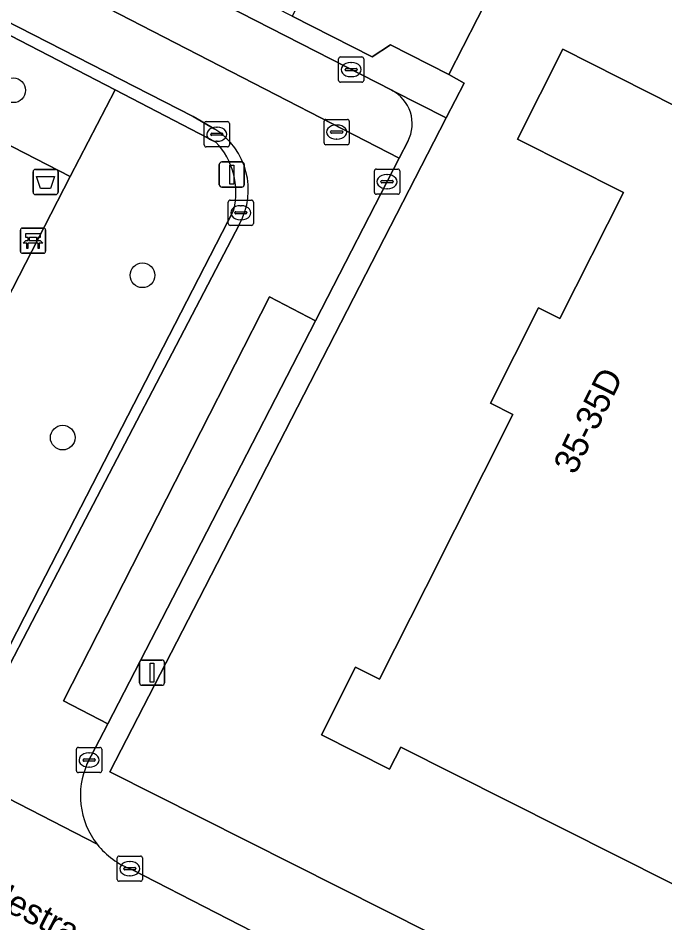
# Model space of a CAD drawing. Extents: x 160349 to 161355, y 381727 to 382854.
# Drawn here: x 161136.94 to 161162.58, y 382486.7 to 382522.56 of the extents above; entities that cross this region are included whole.
import ezdxf

# ---------------------------------------------------------------- set-up
doc = ezdxf.new("R2010")
doc.units = 0
for name, color, linetype in [('IMGEO_Afvalbak', 7, 'Continuous'), ('IMGEO_Bank', 7, 'Continuous'), ('IMGEO_Boom', 7, 'Continuous'), ('IMGEO_Erf', 7, 'Continuous'), ('IMGEO_Groenvoorziening', 7, 'Continuous'), ('IMGEO_Kolk', 7, 'Continuous'), ('IMGEO_Lichtmast', 7, 'Continuous'), ('IMGEO_Openbare_ruimte_label', 7, 'Continuous'), ('IMGEO_Pand', 7, 'Continuous'), ('IMGEO_Pand_nummerreeks', 7, 'Continuous'), ('IMGEO_Parkeervlak_open', 7, 'Continuous'), ('IMGEO_Rijbaan_lokaal_open', 7, 'Continuous'), ('IMGEO_Rioolput', 7, 'Continuous'), ('IMGEO_Voetpad_open', 7, 'Continuous')]:
    doc.layers.add(name, color=color, linetype=linetype)

msp = doc.modelspace()

# ---------------------------------------------------------------- linework, layer by layer
at = {"layer": 'IMGEO_Afvalbak'}
for p, q in [((161137.537, 382515.668), (161137.537, 382516.468)), ((161137.537, 382516.468), (161137.537, 382515.668)), ((161137.637, 382516.568), (161138.427, 382516.568)), ((161138.427, 382516.568), (161137.637, 382516.568)), ((161138.527, 382516.468), (161138.527, 382515.668)), ((161138.527, 382515.668), (161138.527, 382516.468)), ((161138.427, 382515.568), (161137.637, 382515.568)), ((161137.637, 382515.568), (161138.427, 382515.568))]:
    msp.add_line(p, q, dxfattribs=at)
msp.add_lwpolyline([(161137.68, 382516.282), (161138.384, 382516.282), (161138.235, 382515.812), (161137.829, 382515.812), (161137.68, 382516.282)], dxfattribs=at)
for centre, start, end in [((161137.637, 382516.468), 90, 180), ((161137.637, 382516.468), 90, 180), ((161138.427, 382516.468), 0, 90), ((161138.427, 382516.468), 360, 90), ((161137.637, 382515.668), 180, 270), ((161137.637, 382515.668), 180, 270), ((161138.427, 382515.668), 270, 0), ((161138.427, 382515.668), 270, 0)]:
    msp.add_arc(centre, 0.1, start, end, dxfattribs=at)
at = {"layer": 'IMGEO_Bank'}
for p, q in [((161137.035, 382513.318), (161137.035, 382514.159)), ((161137.035, 382514.159), (161137.035, 382513.318)), ((161137.11, 382514.243), (161137.951, 382514.243)), ((161137.951, 382514.243), (161137.11, 382514.243)), ((161138.035, 382514.168), (161138.035, 382513.327)), ((161138.035, 382513.327), (161138.035, 382514.168)), ((161137.344, 382513.749), (161137.344, 382513.855)), ((161137.388, 382513.855), (161137.388, 382513.749)), ((161137.676, 382513.861), (161137.394, 382513.861)), ((161137.394, 382513.743), (161137.676, 382513.743)), ((161137.682, 382513.749), (161137.682, 382513.855)), ((161137.726, 382513.855), (161137.726, 382513.749)), ((161137.732, 382513.641), (161137.339, 382513.641)), ((161137.96, 382513.243), (161137.119, 382513.243)), ((161137.119, 382513.243), (161137.96, 382513.243))]:
    msp.add_line(p, q, dxfattribs=at)
for points in [[(161137.282, 382513.641), (161137.14, 382513.641), (161137.252, 382513.743), (161137.338, 382513.743)], [(161137.338, 382513.861), (161137.252, 382513.861), (161137.252, 382514.022), (161137.815, 382514.022), (161137.815, 382513.861), (161137.732, 382513.861)], [(161137.732, 382513.743), (161137.815, 382513.743), (161137.927, 382513.641), (161137.788, 382513.641)], [(161137.332, 382513.634), (161137.332, 382513.427), (161137.289, 382513.427), (161137.289, 382513.634)], [(161137.782, 382513.634), (161137.782, 382513.427), (161137.738, 382513.427), (161137.738, 382513.634)]]:
    msp.add_lwpolyline(points, dxfattribs=at)
for centre, radius, start, end in [((161137.113, 382514.165), 0.0779, 92.4484, 184.2845), ((161137.113, 382514.165), 0.0779, 92.4484, 184.2845), ((161137.957, 382514.165), 0.0779, 2.4484, 94.2845), ((161137.957, 382514.165), 0.0779, 2.4484, 94.2845), ((161137.337, 382513.854), 0.00671, 2.8957, 87.1043), ((161137.337, 382513.75), 0.00671, 272.8957, 357.1043), ((161137.394, 382513.854), 0.00671, 92.8957, 177.1043), ((161137.394, 382513.75), 0.00671, 182.8957, 267.1043), ((161137.676, 382513.854), 0.00671, 2.8957, 87.1043), ((161137.676, 382513.75), 0.00671, 272.8957, 357.1043), ((161137.733, 382513.854), 0.00671, 92.8957, 177.1043), ((161137.733, 382513.75), 0.00671, 182.8957, 267.1043), ((161137.282, 382513.634), 0.00671, 2.8957, 87.1043), ((161137.339, 382513.634), 0.00671, 92.8957, 177.1043), ((161137.731, 382513.634), 0.00671, 2.8957, 87.1043), ((161137.788, 382513.634), 0.00671, 92.8957, 177.1043), ((161137.113, 382513.321), 0.0779, 182.4484, 274.2845), ((161137.113, 382513.321), 0.0779, 182.4484, 274.2845), ((161137.957, 382513.321), 0.0779, 272.4484, 4.2845), ((161137.957, 382513.321), 0.0779, 272.4484, 4.2845)]:
    msp.add_arc(centre, radius, start, end, dxfattribs=at)
at = {"layer": 'IMGEO_Boom'}
for centre in [(161136.751, 382519.701), (161141.875, 382512.369), (161138.714, 382505.936)]:
    msp.add_circle(centre, 0.489, dxfattribs=at)
at = {"layer": 'IMGEO_Erf'}
for points in [[(161164.985, 382534.505), (161160.156, 382527.59), (161158.232, 382528.578), (161156.291, 382524.776), (161154.017, 382520.322), (161154.621, 382519.985), (161153.914, 382518.611), (161144.343, 382500), (161140.585, 382492.693), (161185.947, 382469.846)], [(161164.911, 382487.226), (161152.114, 382493.671), (161151.67, 382492.791), (161148.972, 382494.15), (161150.325, 382496.837), (161151.271, 382496.36), (161153.105, 382500), (161156.555, 382506.85), (161155.668, 382507.296), (161157.573, 382511.077), (161158.418, 382510.651), (161160.937, 382515.652), (161156.742, 382517.765), (161158.536, 382521.326), (161163.002, 382519.077)]]:
    msp.add_lwpolyline(points, dxfattribs=at)
at = {"layer": 'IMGEO_Groenvoorziening'}
msp.add_lwpolyline([(161140.788, 382519.72), (161136.269, 382522.061), (161135.246, 382520.123), (161134.452, 382518.62), (161139.008, 382516.279)], close=True, dxfattribs=at)
msp.add_lwpolyline([(161144.784, 382517.649), (161140.788, 382519.72), (161139.008, 382516.279), (161130.63, 382500), (161129.715, 382498.223), (161133.589, 382496.234), (161135.382, 382495.314), (161137.794, 382500), (161145.497, 382514.965)], dxfattribs=at)
msp.add_arc((161142.658, 382515.648), 2.92, 346.4821, 43.2718, dxfattribs=at)
at = {"layer": 'IMGEO_Kolk'}
for p, q in [((161149.647, 382520.096), (161149.647, 382520.948)), ((161149.722, 382521.022), (161150.574, 382521.022)), ((161150.648, 382520.948), (161150.648, 382520.096)), ((161149.949, 382520.565), (161150.347, 382520.565)), ((161150.135, 382520.802), (161150.16, 382520.802)), ((161149.906, 382520.516), (161149.906, 382520.528)), ((161150.344, 382520.479), (161149.946, 382520.479)), ((161150.158, 382520.242), (161150.133, 382520.242)), ((161150.39, 382520.528), (161150.39, 382520.516)), ((161150.574, 382520.022), (161149.722, 382520.022)), ((161144.32, 382517.534), (161144.32, 382518.386)), ((161144.395, 382518.46), (161145.247, 382518.46)), ((161145.321, 382518.386), (161145.321, 382517.534)), ((161144.808, 382518.24), (161144.833, 382518.24)), ((161144.579, 382517.954), (161144.579, 382517.966)), ((161145.017, 382517.917), (161144.619, 382517.917)), ((161144.622, 382518.003), (161145.02, 382518.003)), ((161144.831, 382517.68), (161144.806, 382517.68)), ((161145.063, 382517.966), (161145.063, 382517.954)), ((161145.247, 382517.46), (161144.395, 382517.46)), ((161151.07, 382515.654), (161151.07, 382516.506)), ((161151.145, 382516.58), (161151.997, 382516.58)), ((161151.558, 382516.36), (161151.583, 382516.36)), ((161152.071, 382516.506), (161152.071, 382515.654)), ((161151.329, 382516.074), (161151.329, 382516.086)), ((161151.767, 382516.037), (161151.369, 382516.037)), ((161151.372, 382516.123), (161151.77, 382516.123)), ((161151.813, 382516.086), (161151.813, 382516.074)), ((161151.997, 382515.58), (161151.145, 382515.58)), ((161151.581, 382515.8), (161151.556, 382515.8)), ((161145.273, 382514.421), (161145.273, 382515.273)), ((161145.348, 382515.347), (161146.2, 382515.347)), ((161146.274, 382515.273), (161146.274, 382514.421)), ((161145.532, 382514.841), (161145.532, 382514.853)), ((161145.97, 382514.804), (161145.572, 382514.804)), ((161145.575, 382514.89), (161145.973, 382514.89)), ((161145.761, 382515.127), (161145.786, 382515.127)), ((161146.016, 382514.853), (161146.016, 382514.841)), ((161145.784, 382514.567), (161145.759, 382514.567)), ((161146.2, 382514.347), (161145.348, 382514.347)), ((161139.334, 382493.656), (161140.186, 382493.656)), ((161139.259, 382492.73), (161139.259, 382493.582)), ((161139.747, 382493.436), (161139.772, 382493.436)), ((161140.26, 382493.582), (161140.26, 382492.73)), ((161139.518, 382493.15), (161139.518, 382493.162)), ((161139.956, 382493.113), (161139.558, 382493.113)), ((161139.561, 382493.199), (161139.959, 382493.199)), ((161140.002, 382493.162), (161140.002, 382493.15)), ((161140.186, 382492.656), (161139.334, 382492.656)), ((161139.77, 382492.876), (161139.745, 382492.876)), ((161140.947, 382489.349), (161141.799, 382489.349)), ((161140.872, 382488.423), (161140.872, 382489.275)), ((161141.36, 382489.129), (161141.385, 382489.129)), ((161141.873, 382489.275), (161141.873, 382488.423)), ((161141.131, 382488.843), (161141.131, 382488.855)), ((161141.569, 382488.806), (161141.171, 382488.806)), ((161141.174, 382488.892), (161141.572, 382488.892)), ((161141.615, 382488.855), (161141.615, 382488.843)), ((161141.799, 382488.349), (161140.947, 382488.349)), ((161141.383, 382488.569), (161141.358, 382488.569))]:
    msp.add_line(p, q, dxfattribs=at)
for points in [[(161149.647, 382520.096), (161149.647, 382520.948)], [(161149.722, 382521.022), (161150.574, 382521.022)], [(161150.648, 382520.948), (161150.648, 382520.096)], [(161150.574, 382520.022), (161149.722, 382520.022)], [(161144.32, 382517.534), (161144.32, 382518.386)], [(161144.395, 382518.46), (161145.247, 382518.46)], [(161145.321, 382518.386), (161145.321, 382517.534)], [(161145.247, 382517.46), (161144.395, 382517.46)], [(161151.07, 382515.654), (161151.07, 382516.506)], [(161151.145, 382516.58), (161151.997, 382516.58)], [(161152.071, 382516.506), (161152.071, 382515.654)], [(161151.997, 382515.58), (161151.145, 382515.58)], [(161145.273, 382514.421), (161145.273, 382515.273)], [(161145.348, 382515.347), (161146.2, 382515.347)], [(161146.274, 382515.273), (161146.274, 382514.421)], [(161146.2, 382514.347), (161145.348, 382514.347)], [(161139.334, 382493.656), (161140.186, 382493.656)], [(161139.259, 382492.73), (161139.259, 382493.582)], [(161140.26, 382493.582), (161140.26, 382492.73)], [(161140.186, 382492.656), (161139.334, 382492.656)], [(161140.947, 382489.349), (161141.799, 382489.349)], [(161140.872, 382488.423), (161140.872, 382489.275)], [(161141.873, 382489.275), (161141.873, 382488.423)], [(161141.799, 382488.349), (161140.947, 382488.349)]]:
    msp.add_lwpolyline(points, dxfattribs=at)
for centre, radius, start, end in [((161149.724, 382520.946), 0.0765, 91.552, 178.448), ((161149.724, 382520.946), 0.0765, 91.552, 178.448), ((161150.572, 382520.946), 0.0765, 1.552, 88.448), ((161150.572, 382520.946), 0.0765, 1.552, 88.448), ((161149.946, 382520.525), 0.0403, 85.8775, 175.7526), ((161150.351, 382520.527), 0.0386, 1.7309, 96.639), ((161149.943, 382520.515), 0.0366, 178.938, 274.7102), ((161150.347, 382520.522), 0.043, 264.8664, 352.4533), ((161149.724, 382520.098), 0.0765, 181.552, 268.448), ((161149.724, 382520.098), 0.0765, 181.552, 268.448), ((161150.572, 382520.098), 0.0765, 271.552, 358.448), ((161150.572, 382520.098), 0.0765, 271.552, 358.448), ((161144.397, 382518.384), 0.0765, 91.552, 178.448), ((161144.397, 382518.384), 0.0765, 91.552, 178.448), ((161145.245, 382518.384), 0.0765, 1.552, 88.448), ((161145.245, 382518.384), 0.0765, 1.552, 88.448), ((161144.619, 382517.963), 0.0403, 85.8775, 175.7526), ((161144.616, 382517.953), 0.0366, 178.938, 274.7102), ((161145.02, 382517.96), 0.043, 264.8664, 352.4533), ((161145.024, 382517.965), 0.0386, 1.7309, 96.639), ((161144.397, 382517.536), 0.0765, 181.552, 268.448), ((161144.397, 382517.536), 0.0765, 181.552, 268.448), ((161145.245, 382517.536), 0.0765, 271.552, 358.448), ((161145.245, 382517.536), 0.0765, 271.552, 358.448), ((161151.147, 382516.504), 0.0765, 91.552, 178.448), ((161151.147, 382516.504), 0.0765, 91.552, 178.448), ((161151.995, 382516.504), 0.0765, 1.552, 88.448), ((161151.995, 382516.504), 0.0765, 1.552, 88.448), ((161151.369, 382516.083), 0.0403, 85.8775, 175.7526), ((161151.366, 382516.073), 0.0366, 178.938, 274.7102), ((161151.77, 382516.08), 0.043, 264.8664, 352.4533), ((161151.774, 382516.085), 0.0386, 1.7309, 96.639), ((161151.147, 382515.656), 0.0765, 181.552, 268.448), ((161151.147, 382515.656), 0.0765, 181.552, 268.448), ((161151.995, 382515.656), 0.0765, 271.552, 358.448), ((161151.995, 382515.656), 0.0765, 271.552, 358.448), ((161145.35, 382515.271), 0.0765, 91.552, 178.448), ((161145.35, 382515.271), 0.0765, 91.552, 178.448), ((161146.198, 382515.271), 0.0765, 1.552, 88.448), ((161146.198, 382515.271), 0.0765, 1.552, 88.448), ((161145.572, 382514.85), 0.0403, 85.8775, 175.7526), ((161145.569, 382514.84), 0.0366, 178.938, 274.7102), ((161145.973, 382514.847), 0.043, 264.8664, 352.4533), ((161145.977, 382514.852), 0.0386, 1.7309, 96.639), ((161145.35, 382514.423), 0.0765, 181.552, 268.448), ((161145.35, 382514.423), 0.0765, 181.552, 268.448), ((161146.198, 382514.423), 0.0765, 271.552, 358.448), ((161146.198, 382514.423), 0.0765, 271.552, 358.448), ((161139.336, 382493.58), 0.0765, 91.552, 178.448), ((161139.336, 382493.58), 0.0765, 91.552, 178.448), ((161140.184, 382493.58), 0.0765, 1.552, 88.448), ((161140.184, 382493.58), 0.0765, 1.552, 88.448), ((161139.558, 382493.159), 0.0403, 85.8775, 175.7526), ((161139.555, 382493.149), 0.0366, 178.938, 274.7102), ((161139.959, 382493.156), 0.043, 264.8664, 352.4533), ((161139.963, 382493.161), 0.0386, 1.7309, 96.639), ((161139.336, 382492.732), 0.0765, 181.552, 268.448), ((161139.336, 382492.732), 0.0765, 181.552, 268.448), ((161140.184, 382492.732), 0.0765, 271.552, 358.448), ((161140.184, 382492.732), 0.0765, 271.552, 358.448), ((161140.949, 382489.273), 0.0765, 91.552, 178.448), ((161140.949, 382489.273), 0.0765, 91.552, 178.448), ((161141.797, 382489.273), 0.0765, 1.552, 88.448), ((161141.797, 382489.273), 0.0765, 1.552, 88.448), ((161141.171, 382488.852), 0.0403, 85.8775, 175.7526), ((161141.168, 382488.842), 0.0366, 178.938, 274.7102), ((161141.572, 382488.849), 0.043, 264.8664, 352.4533), ((161141.576, 382488.854), 0.0386, 1.7309, 96.639), ((161140.949, 382488.425), 0.0765, 181.552, 268.448), ((161140.949, 382488.425), 0.0765, 181.552, 268.448), ((161141.797, 382488.425), 0.0765, 271.552, 358.448), ((161141.797, 382488.425), 0.0765, 271.552, 358.448)]:
    msp.add_arc(centre, radius, start, end, dxfattribs=at)
for centre, major_axis, ratio, start_param, end_param in [((161150.134, 382520.522), (-0.387, 0.002), 0.722429, 4.712389, 7.853982), ((161150.159, 382520.522), (-0.39, 0.002), 0.717154, 1.570796, 4.712389), ((161144.807, 382517.96), (-0.387, 0.002), 0.722429, 4.712389, 7.853982), ((161144.832, 382517.96), (-0.39, 0.002), 0.717154, 1.570796, 4.712389), ((161151.557, 382516.08), (-0.387, 0.002), 0.722429, 4.712389, 7.853982), ((161151.582, 382516.08), (-0.39, 0.002), 0.717154, 1.570796, 4.712389), ((161145.76, 382514.847), (-0.387, 0.002), 0.722429, 4.712389, 7.853982), ((161145.785, 382514.847), (-0.39, 0.002), 0.717154, 1.570796, 4.712389), ((161139.746, 382493.156), (-0.387, 0.002), 0.722429, 4.712389, 7.853982), ((161139.771, 382493.156), (-0.39, 0.002), 0.717154, 1.570796, 4.712389), ((161141.359, 382488.849), (-0.387, 0.002), 0.722429, 4.712389, 7.853982), ((161141.384, 382488.849), (-0.39, 0.002), 0.717154, 1.570796, 4.712389)]:
    msp.add_ellipse(centre, major_axis=major_axis, ratio=ratio, start_param=start_param, end_param=end_param, dxfattribs=at)
at = {"layer": 'IMGEO_Lichtmast'}
for p, q in [((161144.921, 382515.961), (161144.921, 382516.761)), ((161144.921, 382516.761), (161144.921, 382515.961)), ((161145.021, 382516.861), (161145.811, 382516.861)), ((161145.811, 382516.861), (161145.021, 382516.861)), ((161145.911, 382516.761), (161145.911, 382515.961)), ((161145.911, 382515.961), (161145.911, 382516.761)), ((161145.811, 382515.861), (161145.021, 382515.861)), ((161145.021, 382515.861), (161145.811, 382515.861)), ((161141.756, 382496.219), (161141.756, 382497.019)), ((161141.756, 382497.019), (161141.756, 382496.219)), ((161141.856, 382497.119), (161142.646, 382497.119)), ((161142.646, 382497.119), (161141.856, 382497.119)), ((161142.746, 382497.019), (161142.746, 382496.219)), ((161142.746, 382496.219), (161142.746, 382497.019)), ((161142.646, 382496.119), (161141.856, 382496.119)), ((161141.856, 382496.119), (161142.646, 382496.119))]:
    msp.add_line(p, q, dxfattribs=at)
for points in [[(161145.341, 382516.736), (161145.491, 382516.736), (161145.491, 382515.986), (161145.341, 382515.986), (161145.341, 382516.736)], [(161142.176, 382496.994), (161142.326, 382496.994), (161142.326, 382496.244), (161142.176, 382496.244), (161142.176, 382496.994)]]:
    msp.add_lwpolyline(points, dxfattribs=at)
for centre, start, end in [((161145.021, 382516.761), 90, 180), ((161145.021, 382516.761), 90, 180), ((161145.811, 382516.761), 0, 90), ((161145.811, 382516.761), 360, 90), ((161145.021, 382515.961), 180, 270), ((161145.021, 382515.961), 180, 270), ((161145.811, 382515.961), 270, 0), ((161145.811, 382515.961), 270, 0), ((161141.856, 382497.019), 90, 180), ((161141.856, 382497.019), 90, 180), ((161142.646, 382497.019), 0, 90), ((161142.646, 382497.019), 360, 90), ((161141.856, 382496.219), 180, 270), ((161141.856, 382496.219), 180, 270), ((161142.646, 382496.219), 270, 0), ((161142.646, 382496.219), 270, 0)]:
    msp.add_arc(centre, 0.1, start, end, dxfattribs=at)
at = {"layer": 'IMGEO_Pand'}
for points in [[(161153.974, 382534.7), (161147.808, 382522.643), (161150.977, 382521.025), (161151.709, 382521.499), (161154.017, 382520.322), (161156.291, 382524.776), (161158.232, 382528.578), (161160.156, 382527.59), (161164.985, 382534.505), (161166.602, 382536.916), (161163.988, 382538.25), (161160.473, 382531.376), (161157.744, 382532.771)], [(161167.343, 382492.238), (161165.717, 382493.057), (161167.033, 382495.669), (161165.017, 382496.685), (161166.687, 382500), (161171.685, 382509.922), (161173.516, 382508.999), (161175.437, 382512.813), (161163.002, 382519.077), (161158.536, 382521.326), (161156.742, 382517.765), (161160.937, 382515.652), (161158.418, 382510.651), (161157.573, 382511.077), (161155.668, 382507.296), (161156.555, 382506.85), (161153.105, 382500), (161151.271, 382496.36), (161150.325, 382496.837), (161148.972, 382494.15), (161151.67, 382492.791), (161152.114, 382493.671), (161164.911, 382487.226)]]:
    msp.add_lwpolyline(points, close=True, dxfattribs=at)
at = {"layer": 'IMGEO_Parkeervlak_open'}
for points in [[(161100.654, 382545.833), (161100.145, 382546.084), (161099.222, 382544.216), (161152.05, 382517.011), (161152.402, 382517.694)], [(161151.756, 382519.701), (161100.654, 382545.833)]]:
    msp.add_lwpolyline(points, dxfattribs=at)
msp.add_lwpolyline([(161148.728, 382510.563), (161146.907, 382511.514), (161138.738, 382495.508), (161140.498, 382494.591), (161143.285, 382500)], close=True, dxfattribs=at)
msp.add_arc((161151.076, 382518.375), 1.49, 332.8205, 62.8635, dxfattribs=at)
at = {"layer": 'IMGEO_Rijbaan_lokaal_open'}
for points in [[(161146.907, 382511.514), (161148.728, 382510.563), (161152.05, 382517.011), (161099.222, 382544.216), (161100.145, 382546.084), (161099.682, 382546.313)], [(161097.585, 382542.348), (161097.76, 382542.259), (161143.88, 382518.659), (161144.748, 382518.162)], [(161145.723, 382514.396), (161138.2, 382500), (161135.718, 382495.239)], [(161139.673, 382492.99), (161140.498, 382494.591), (161138.738, 382495.508), (161146.907, 382511.514)], [(161131.012, 382494.276), (161119.821, 382500), (161110.42, 382504.788), (161100.297, 382509.962), (161097.588, 382504.655), (161106.7, 382500), (161119.365, 382493.53), (161148.828, 382478.38), (161151.487, 382483.659), (161141.455, 382488.817)], [(161140.08, 382489.82), (161132.542, 382493.698)], [(161132.542, 382493.698), (161140.08, 382489.82)]]:
    msp.add_lwpolyline(points, dxfattribs=at)
for centre, radius, start, end in [((161143.219, 382515.757), 2.85, 331.4779, 57.5519), ((161142.532, 382491.748), 3.118, 156.5196, 186.5172), ((161142.53, 382491.743), 3.114, 186.4345, 218.1316), ((161142.539, 382491.747), 3.125, 218.087, 249.6949)]:
    msp.add_arc(centre, radius, start, end, dxfattribs=at)
at = {"layer": 'IMGEO_Rioolput'}
for p, q in [((161149.073, 382517.62), (161149.073, 382518.472)), ((161149.148, 382518.546), (161150, 382518.546)), ((161150.074, 382518.472), (161150.074, 382517.62)), ((161149.332, 382518.04), (161149.332, 382518.052)), ((161149.375, 382518.089), (161149.773, 382518.089)), ((161149.561, 382518.326), (161149.586, 382518.326)), ((161149.816, 382518.052), (161149.816, 382518.04)), ((161149.77, 382518.003), (161149.372, 382518.003)), ((161149.584, 382517.766), (161149.559, 382517.766)), ((161150, 382517.546), (161149.148, 382517.546))]:
    msp.add_line(p, q, dxfattribs=at)
for points in [[(161149.073, 382517.62), (161149.073, 382518.472)], [(161149.148, 382518.546), (161150, 382518.546)], [(161150.074, 382518.472), (161150.074, 382517.62)], [(161150, 382517.546), (161149.148, 382517.546)]]:
    msp.add_lwpolyline(points, dxfattribs=at)
for centre, radius, start, end in [((161149.15, 382518.47), 0.0765, 91.552, 178.448), ((161149.15, 382518.47), 0.0765, 91.552, 178.448), ((161149.998, 382518.47), 0.0765, 1.552, 88.448), ((161149.998, 382518.47), 0.0765, 1.552, 88.448), ((161149.372, 382518.049), 0.0403, 85.8775, 175.7526), ((161149.369, 382518.039), 0.0366, 178.938, 274.7102), ((161149.773, 382518.046), 0.043, 264.8664, 352.4533), ((161149.777, 382518.051), 0.0386, 1.7309, 96.639), ((161149.15, 382517.622), 0.0765, 181.552, 268.448), ((161149.15, 382517.622), 0.0765, 181.552, 268.448), ((161149.998, 382517.622), 0.0765, 271.552, 358.448), ((161149.998, 382517.622), 0.0765, 271.552, 358.448)]:
    msp.add_arc(centre, radius, start, end, dxfattribs=at)
for centre, major_axis, ratio, start_param, end_param in [((161149.56, 382518.046), (-0.387, 0.002), 0.722429, 4.712389, 7.853982), ((161149.585, 382518.046), (-0.39, 0.002), 0.717154, 1.570796, 4.712389)]:
    msp.add_ellipse(centre, major_axis=major_axis, ratio=ratio, start_param=start_param, end_param=end_param, dxfattribs=at)
at = {"layer": 'IMGEO_Voetpad_open'}
for points in [[(161100.654, 382545.833), (161151.756, 382519.701), (161151.795, 382519.685), (161153.914, 382518.611), (161154.621, 382519.985), (161154.017, 382520.322), (161151.709, 382521.499), (161150.977, 382521.025), (161147.808, 382522.643), (161141.896, 382525.661), (161138.78, 382527.252), (161138.733, 382528.163), (161136.519, 382529.293), (161134.306, 382530.423), (161133.593, 382529.961), (161130.281, 382531.652), (161124.424, 382534.642), (161121.349, 382536.212), (161120.979, 382537.353), (161118.978, 382538.375), (161116.782, 382539.496), (161115.754, 382539.163), (161112.799, 382540.671), (161106.842, 382543.712)], [(161097.76, 382542.259), (161097.617, 382541.983), (161103.946, 382538.725), (161114.004, 382533.577), (161114.882, 382533.127), (161117.186, 382531.948), (161124.761, 382528.013), (161129.002, 382525.81), (161135.451, 382522.484), (161136.269, 382522.061), (161140.788, 382519.72), (161144.784, 382517.649)], [(161144.748, 382518.162), (161143.88, 382518.659), (161097.76, 382542.259)], [(161140.585, 382492.693), (161144.343, 382500), (161153.914, 382518.611), (161151.795, 382519.685), (161151.756, 382519.701)], [(161112.273, 382507.176), (161117.716, 382504.382), (161119.865, 382508.302), (161130.224, 382502.994), (161128.204, 382498.998), (161129.715, 382498.223), (161130.63, 382500), (161139.008, 382516.279), (161134.452, 382518.62)], [(161152.402, 382517.694), (161152.05, 382517.011), (161148.728, 382510.563), (161143.285, 382500), (161140.498, 382494.591), (161139.673, 382492.99)], [(161145.497, 382514.965), (161137.794, 382500), (161135.382, 382495.314), (161135.718, 382495.239), (161138.2, 382500), (161145.723, 382514.396)], [(161141.455, 382488.817), (161151.487, 382483.659), (161153.933, 382482.402), (161174.997, 382471.572), (161185.771, 382466.062), (161188.428, 382469.918), (161185.947, 382469.846), (161140.585, 382492.693)]]:
    msp.add_lwpolyline(points, dxfattribs=at)
for centre, radius, start, end in [((161151.076, 382518.375), 1.49, 332.8205, 62.8635), ((161143.219, 382515.757), 2.85, 331.4779, 57.5519), ((161142.658, 382515.648), 2.92, 346.4821, 43.2718), ((161142.532, 382491.748), 3.118, 156.5196, 186.5172), ((161142.53, 382491.743), 3.114, 186.4345, 218.1316), ((161142.539, 382491.747), 3.125, 218.087, 249.6949)]:
    msp.add_arc(centre, radius, start, end, dxfattribs=at)

# ---------------------------------------------------------------- texts
at = {"layer": 'IMGEO_Openbare_ruimte_label'}
msp.add_text('Guido Gezellestraat', height=1, rotation=332.9222, dxfattribs=at).set_placement((161129.519, 382490.704))
at = {"layer": 'IMGEO_Pand_nummerreeks'}
msp.add_text('35-35D', height=1, rotation=63.8889, dxfattribs=at).set_placement((161159.021, 382504.427))

doc.saveas('drawing.dxf')
